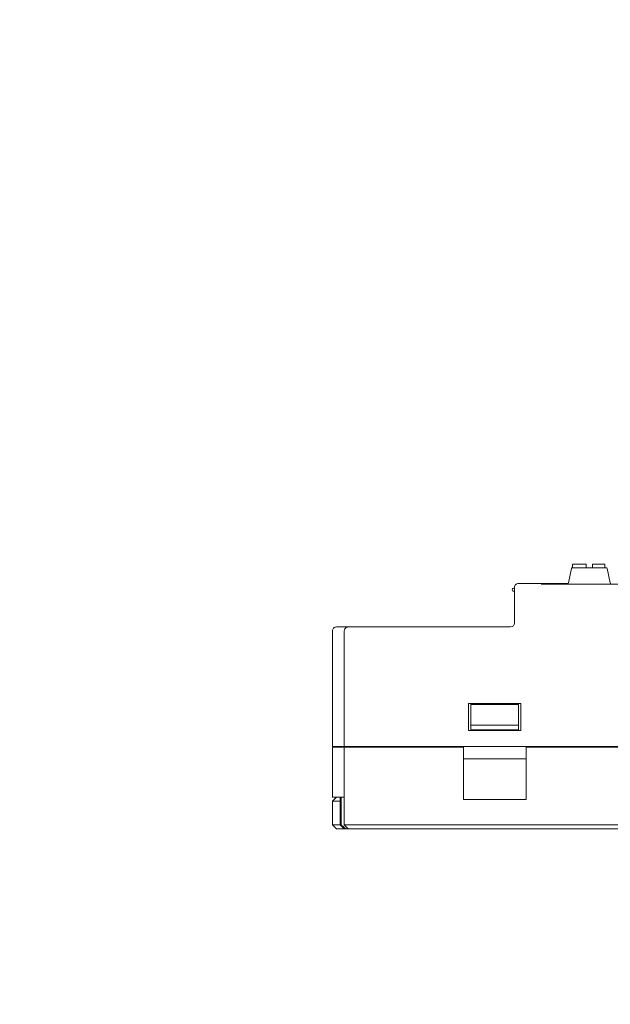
# Model space of a CAD drawing. Header units: millimetres. Extents: x -1114 to 1396, y -630 to 631.
# Tile 461 of 656: x 292 to 366, y -439 to -315. Entities that reach past the tile are written whole.
import ezdxf

# ---------------------------------------------------------------- set-up
doc = ezdxf.new("R2010")
doc.units = ezdxf.units.MM
doc.header["$MEASUREMENT"] = 0

msp = doc.modelspace()

# ---------------------------------------------------------------- linework, layer by layer
at = {"lineweight": 18}
for points, knots in [([(1038.9843, -629.7647), (1038.9843, -629.7647), (-1111.4882, -629.7647), (-1111.4882, -629.7647), (-1111.4882, -629.7647), (-1111.4882, -629.7647), (-1111.4882, 630.7883), (-1111.4882, 630.7883), (-1111.4882, 630.7883), (-1111.4882, 630.7883), (1038.9843, 630.7883), (1038.9843, 630.7883)], [0, 0, 0, 0, 0.33333333, 0.33333333, 0.33333333, 0.33333333, 0.66666667, 0.66666667, 0.66666667, 0.66666667, 1, 1, 1, 1]), ([(354.2203, -386.8537), (354.1488, -386.8537), (354.0828, -386.8918), (354.0471, -386.9537), (354.0471, -386.9537), (354.0113, -387.0156), (354.0113, -387.0918), (354.0471, -387.1537), (354.0471, -387.1537), (354.0828, -387.2156), (354.1488, -387.2537), (354.2203, -387.2537)], [0, 0, 0, 0, 0.33333333, 0.33333333, 0.33333333, 0.33333333, 0.66666667, 0.66666667, 0.66666667, 0.66666667, 1, 1, 1, 1]), ([(354.8203, -386.2537), (354.6877, -386.2537), (354.5605, -386.3064), (354.4667, -386.4001), (354.4667, -386.4001), (354.3729, -386.4939), (354.3203, -386.6211), (354.3203, -386.7537)], [0, 0, 0, 0, 0.5, 0.5, 0.5, 0.5, 1, 1, 1, 1]), ([(331.8203, -391.7537), (331.6877, -391.7537), (331.5605, -391.8064), (331.4667, -391.9001), (331.4667, -391.9001), (331.3729, -391.9939), (331.3203, -392.1211), (331.3203, -392.2537)], [0, 0, 0, 0, 0.5, 0.5, 0.5, 0.5, 1, 1, 1, 1]), ([(333.3203, -391.7537), (333.1894, -391.7537), (333.0593, -391.8076), (332.9667, -391.9001), (332.9667, -391.9001), (332.8742, -391.9927), (332.8203, -392.1228), (332.8203, -392.2537)], [0, 0, 0, 0, 0.5, 0.5, 0.5, 0.5, 1, 1, 1, 1]), ([(332.4258, -416.7537), (332.5176, -416.839), (332.6099, -416.9237), (332.7032, -417.0073), (332.7032, -417.0073), (332.7498, -417.0491), (332.7967, -417.0906), (332.8439, -417.1317), (332.8439, -417.1317), (332.8912, -417.1728), (332.9388, -417.2136), (332.9869, -417.2537)], [0, 0, 0, 0, 0.33333333, 0.33333333, 0.33333333, 0.33333333, 0.66666667, 0.66666667, 0.66666667, 0.66666667, 1, 1, 1, 1])]:
    msp.add_open_spline(points, degree=3, knots=knots, dxfattribs=at)
for points in [[(361.4923, -384.3554), (361.4923, -384.3554), (361.1244, -386.1947), (361.1244, -386.1947)], [(361.5904, -384.2751), (361.5427, -384.2751), (361.5016, -384.3087), (361.4923, -384.3554)], [(365.9264, -384.2751), (365.9264, -384.2751), (361.5904, -384.2751), (361.5904, -384.2751)], [(363.3596, -383.8251), (363.3596, -383.8251), (361.6596, -383.8251), (361.6596, -383.8251)], [(361.6596, -383.8251), (361.6596, -383.8251), (361.6596, -384.2751), (361.6596, -384.2751)], [(363.3596, -384.275), (363.3596, -384.275), (363.3596, -383.8251), (363.3596, -383.8251)], [(365.7096, -383.8251), (365.7096, -383.8251), (364.1596, -383.8251), (364.1596, -383.8251)], [(364.1596, -383.8251), (364.1596, -383.8251), (364.1596, -384.275), (364.1596, -384.275)], [(365.7096, -384.2751), (365.7096, -384.2751), (365.7096, -383.8251), (365.7096, -383.8251)], [(366.0244, -384.3554), (366.0151, -384.3087), (365.9741, -384.2751), (365.9264, -384.2751)], [(366.3923, -386.1947), (366.3923, -386.1947), (366.0244, -384.3554), (366.0244, -384.3554)], [(354.3203, -386.8537), (354.3203, -386.8537), (354.2203, -386.8537), (354.2203, -386.8537)], [(354.3203, -389.2537), (354.3203, -389.2537), (354.3203, -386.7537), (354.3203, -386.7537)], [(354.8203, -386.2537), (354.8203, -386.2537), (357.7037, -386.2537), (357.7037, -386.2537)], [(357.7037, -386.2537), (357.7037, -386.2537), (354.8203, -386.2537), (354.8203, -386.2537)], [(361.0883, -386.2537), (361.0883, -386.2537), (357.7037, -386.2537), (357.7037, -386.2537)], [(357.7037, -386.2537), (357.7037, -386.2537), (357.7037, -386.3861), (357.7037, -386.3861)], [(373.2037, -386.3641), (373.2037, -386.3641), (357.7037, -386.3641), (357.7037, -386.3641)], [(358.4037, -386.2751), (358.3019, -386.2751), (358.2026, -386.3061), (358.1189, -386.3641)], [(358.4037, -386.2751), (358.4037, -386.2751), (361.0264, -386.2751), (361.0264, -386.2751)], [(361.0264, -386.2751), (361.0741, -386.2751), (361.1151, -386.2414), (361.1244, -386.1947)], [(366.3923, -386.1947), (366.4016, -386.2414), (366.4427, -386.2751), (366.4904, -386.2751)], [(354.2203, -387.2537), (354.2203, -387.2537), (354.3203, -387.2537), (354.3203, -387.2537)], [(354.3203, -391.2537), (354.3203, -391.2537), (354.3203, -389.2537), (354.3203, -389.2537)], [(354.3203, -391.2537), (354.3203, -391.2537), (354.3203, -389.2537), (354.3203, -389.2537)], [(331.8203, -391.7537), (331.8203, -391.7537), (332.2656, -391.7537), (332.2656, -391.7537)], [(332.4276, -391.7537), (332.4276, -391.7537), (332.2656, -391.7537), (332.2656, -391.7537)], [(332.2656, -391.7537), (332.2656, -391.7537), (332.4297, -391.7537), (332.4297, -391.7537)], [(332.4297, -391.7537), (332.4297, -391.7537), (333.3203, -391.7537), (333.3203, -391.7537)], [(333.3203, -391.7537), (333.3203, -391.7537), (336.8203, -391.7537), (336.8203, -391.7537)], [(336.8203, -391.7537), (336.8203, -391.7537), (353.8203, -391.7537), (353.8203, -391.7537)], [(336.8203, -391.7537), (336.8203, -391.7537), (353.8203, -391.7537), (353.8203, -391.7537)], [(353.8203, -391.7537), (354.0964, -391.7537), (354.3203, -391.5298), (354.3203, -391.2537)], [(353.8203, -391.7537), (354.0964, -391.7537), (354.3203, -391.5298), (354.3203, -391.2537)], [(331.3203, -406.8483), (331.3203, -406.8483), (331.3203, -392.2537), (331.3203, -392.2537)], [(331.3203, -406.8483), (331.3203, -406.8483), (331.3203, -392.2537), (331.3203, -392.2537)], [(332.8203, -406.8483), (332.8203, -406.8483), (332.8203, -392.2537), (332.8203, -392.2537)], [(332.8203, -406.8483), (332.8203, -406.8483), (332.8203, -392.2537), (332.8203, -392.2537)], [(348.5203, -401.4483), (348.5203, -401.4483), (348.5203, -404.8483), (348.5203, -404.8483)], [(348.5203, -401.4483), (348.5203, -401.4483), (355.1203, -401.4483), (355.1203, -401.4483)], [(348.8203, -402.0607), (348.8203, -402.0607), (348.8203, -401.5589), (348.8203, -401.5589)], [(348.8203, -401.5589), (348.8203, -401.5589), (354.8203, -401.5589), (354.8203, -401.5589)], [(354.8203, -401.5589), (354.8203, -401.5589), (354.8203, -402.0607), (354.8203, -402.0607)], [(355.1203, -404.8483), (355.1203, -404.8483), (355.1203, -401.4483), (355.1203, -401.4483)], [(348.8203, -404.1483), (348.8203, -404.1483), (348.8203, -402.0607), (348.8203, -402.0607)], [(354.8203, -402.0607), (354.8203, -402.0607), (354.8203, -404.1483), (354.8203, -404.1483)], [(348.8203, -404.1483), (348.8203, -404.1483), (348.8203, -404.7483), (348.8203, -404.7483)], [(354.8203, -404.1483), (354.8203, -404.1483), (348.8203, -404.1483), (348.8203, -404.1483)], [(354.8203, -404.7483), (354.8203, -404.7483), (354.8203, -404.1483), (354.8203, -404.1483)], [(348.5203, -404.8483), (348.5203, -404.8483), (355.1203, -404.8483), (355.1203, -404.8483)], [(348.8203, -404.7483), (348.8203, -404.7483), (354.8203, -404.7483), (354.8203, -404.7483)], [(331.9882, -406.8483), (331.9882, -406.8483), (331.3203, -406.8483), (331.3203, -406.8483)], [(332.1523, -406.8483), (332.1523, -406.8483), (331.9882, -406.8483), (331.9882, -406.8483)], [(332.8203, -406.8483), (332.8203, -406.8483), (332.1523, -406.8483), (332.1523, -406.8483)], [(336.8203, -406.8483), (336.8203, -406.8483), (332.8203, -406.8483), (332.8203, -406.8483)], [(333.1203, -406.9483), (333.1203, -406.9483), (333.1203, -406.8483), (333.1203, -406.8483)], [(334.6203, -406.9483), (334.6203, -406.9483), (334.6203, -406.8483), (334.6203, -406.8483)], [(336.8203, -406.8483), (336.8203, -406.8483), (436.3203, -406.8483), (436.3203, -406.8483)], [(331.3203, -413.2537), (331.3203, -413.2537), (331.3203, -406.9483), (331.3203, -406.9483)], [(331.3203, -406.9483), (331.3203, -406.9483), (331.9882, -406.9483), (331.9882, -406.9483)], [(331.3203, -406.9483), (331.3203, -406.9483), (331.3203, -413.2537), (331.3203, -413.2537)], [(332.1523, -406.9483), (332.1523, -406.9483), (331.9882, -406.9483), (331.9882, -406.9483)], [(332.8203, -406.9483), (332.8203, -406.9483), (332.1523, -406.9483), (332.1523, -406.9483)], [(332.8203, -416.7537), (332.8203, -416.7537), (332.8203, -406.9483), (332.8203, -406.9483)], [(332.8203, -406.9483), (332.8203, -406.9483), (336.8203, -406.9483), (336.8203, -406.9483)], [(332.8203, -416.7537), (332.8203, -416.7537), (332.8203, -406.9483), (332.8203, -406.9483)], [(336.8203, -406.9483), (336.8203, -406.9483), (347.8703, -406.9483), (347.8703, -406.9483)], [(347.8703, -413.5468), (347.8703, -413.5468), (347.8703, -406.9483), (347.8703, -406.9483)], [(355.7703, -406.9483), (355.7703, -406.9483), (412.8703, -406.9483), (412.8703, -406.9483)], [(355.7703, -406.9483), (355.7703, -406.9483), (355.7703, -413.5468), (355.7703, -413.5468)], [(355.7703, -408.404), (355.7703, -408.404), (347.8703, -408.404), (347.8703, -408.404)], [(331.9882, -413.2537), (331.9882, -413.2537), (331.3203, -413.2537), (331.3203, -413.2537)], [(331.8203, -413.2537), (331.8203, -413.2537), (331.3203, -413.7537), (331.3203, -413.7537)], [(331.3203, -413.7537), (331.3203, -413.7537), (331.3203, -416.7537), (331.3203, -416.7537)], [(332.3203, -413.7537), (332.3203, -413.7537), (331.3203, -413.7537), (331.3203, -413.7537)], [(332.1523, -413.2537), (332.1523, -413.2537), (331.9882, -413.2537), (331.9882, -413.2537)], [(332.8203, -413.2537), (332.8203, -413.2537), (332.1523, -413.2537), (332.1523, -413.2537)], [(332.3203, -413.2537), (332.3203, -413.2537), (332.3203, -416.7537), (332.3203, -416.7537)], [(332.4258, -416.7537), (332.4258, -416.7537), (332.4258, -413.2537), (332.4258, -413.2537)], [(347.8703, -413.5468), (347.8703, -413.5468), (355.7703, -413.5468), (355.7703, -413.5468)], [(331.3203, -416.7537), (331.3203, -416.7537), (332.3203, -416.7537), (332.3203, -416.7537)], [(331.8203, -417.2537), (331.8203, -417.2537), (331.3203, -416.7537), (331.3203, -416.7537)], [(332.3203, -416.7537), (332.3203, -416.7537), (332.8203, -417.2537), (332.8203, -417.2537)], [(332.3203, -416.7537), (332.3203, -416.7537), (332.4258, -416.7537), (332.4258, -416.7537)], [(332.8203, -416.7537), (332.8203, -416.7537), (336.8203, -416.7537), (336.8203, -416.7537)], [(333.3203, -417.2537), (333.3203, -417.2537), (332.8203, -416.7537), (332.8203, -416.7537)], [(336.8203, -416.7537), (336.8203, -416.7537), (377.8203, -416.7537), (377.8203, -416.7537)], [(332.8203, -417.2537), (332.8203, -417.2537), (331.8203, -417.2537), (331.8203, -417.2537)], [(332.9869, -417.2537), (332.9869, -417.2537), (332.8203, -417.2537), (332.8203, -417.2537)], [(332.9869, -417.2537), (332.9869, -417.2537), (333.3204, -417.2537), (333.3204, -417.2537)], [(336.8203, -417.2537), (336.8203, -417.2537), (333.3203, -417.2537), (333.3203, -417.2537)], [(377.8203, -417.2537), (377.8203, -417.2537), (336.8203, -417.2537), (336.8203, -417.2537)]]:
    msp.add_open_spline(points, degree=3, dxfattribs=at)

doc.saveas('drawing.dxf')
